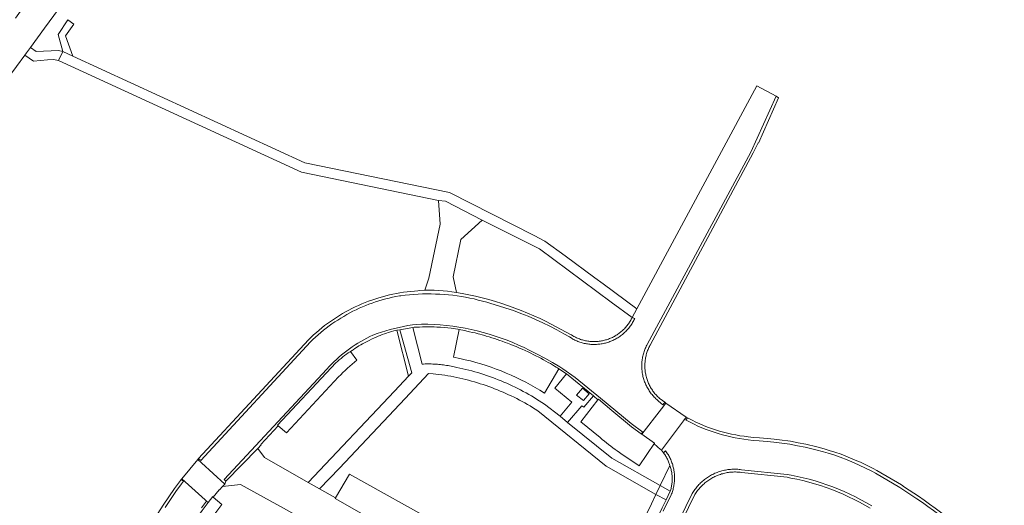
# Model space of a CAD drawing. Extents: x 152825 to 164088, y 457113 to 463005.
# Tile 344 of 364: x 162088 to 162265, y 460719 to 460806. Entities that reach past the tile are written whole.
import ezdxf

# ---------------------------------------------------------------- set-up
doc = ezdxf.new("R2010")
doc.units = 0
doc.header["$LTSCALE"] = 0.5
for name, color, linetype, lineweight in [('B-PV-VH-HALFVERHARDING_GRASBETONSTEEN-GV', 251, 'CONTINUOUS', 18), ('B-PV-VH-HALFVERHARDING_GRIND-GV', 251, 'CONTINUOUS', 18), ('B-PV-VH-ONVERHARD-GV', 251, 'CONTINUOUS', 18), ('B-PV-VH-OPENVERHARDING_BETONSTRAATSTEEN-GV', 251, 'CONTINUOUS', 18), ('B-PV-VH-OPENVERHARDING_STRAATBAKSTEEN-GV', 251, 'CONTINUOUS', 18)]:
    doc.layers.add(name, color=color, linetype=linetype, lineweight=lineweight)

msp = doc.modelspace()

# ---------------------------------------------------------------- linework, layer by layer
at = {"layer": 'B-PV-VH-HALFVERHARDING_GRASBETONSTEEN-GV', "flags": 128}
msp.add_lwpolyline([(162155.589, 460750.607), (162157.722, 460742.385), (162158.274, 460742.946), (162156.116, 460750.709)], close=True, dxfattribs=at)
at = {"layer": 'B-PV-VH-HALFVERHARDING_GRIND-GV', "flags": 128}
msp.add_lwpolyline([(162097.339, 460799.898), (162096.026, 460803.551), (162097.512, 460805.644), (162096.437, 460806.426), (162094.71, 460803.806), (162095.532, 460800.729)], close=True, dxfattribs=at)
at = {"layer": 'B-PV-VH-ONVERHARD-GV', "flags": 128}
for points in [[(162095.532, 460800.729), (162094.764, 460800.927), (162090.776, 460800.727), (162089.72, 460801.45), (162089.022, 460800.495), (162088.702, 460800.064), (162090.284, 460799.026), (162092.812, 460799.235), (162093.888, 460799.293), (162094.791, 460799.125)], [(162187.907, 460738.969), (162189.138, 460737.981), (162190.183, 460739.182), (162188.943, 460740.221)]]:
    msp.add_lwpolyline(points, close=True, dxfattribs=at)
at = {"layer": 'B-PV-VH-OPENVERHARDING_BETONSTRAATSTEEN-GV', "flags": 128}
for points in [[(162081.173, 460789.924), (162088.702, 460800.064), (162089.022, 460800.495), (162089.72, 460801.45), (162092.252, 460804.915), (162097.5, 460812.096), (162099.625, 460815.126), (162102.367, 460819.034), (162102.457, 460819.16), (162098.12, 460822.273), (162097.202, 460820.952), (162087.062, 460806.73)], [(162249.364, 460720.761), (162246.873, 460722.41), (162246.311, 460722.791), (162241.897, 460725.395), (162241.2, 460725.746), (162238.935, 460726.863), (162238.007, 460727.277), (162236.733, 460727.797), (162235.466, 460728.318), (162234.303, 460728.696), (162233.293, 460729.016), (162232.439, 460729.26), (162231.068, 460729.625), (162229.123, 460730.101), (162227.718, 460730.384), (162226.335, 460730.647), (162224.371, 460730.923), (162223.422, 460731.03), (162222.199, 460731.14), (162220.758, 460731.267), (162219.692, 460731.343), (162218.765, 460731.447), (162218.015, 460731.54), (162217.267, 460731.652), (162216.523, 460731.782), (162215.782, 460731.932), (162215.044, 460732.1), (162214.312, 460732.286), (162213.584, 460732.491), (162212.861, 460732.714), (162212.145, 460732.955), (162211.434, 460733.214), (162210.731, 460733.491), (162210.034, 460733.785), (162209.346, 460734.097), (162208.665, 460734.426), (162208.201, 460734.662), (162207.834, 460734.871), (162207.572, 460734.439), (162207.993, 460734.238), (162208.323, 460734.068), (162209.023, 460733.723), (162209.731, 460733.395), (162210.447, 460733.086), (162211.171, 460732.795), (162211.901, 460732.522), (162212.639, 460732.267), (162213.382, 460732.031), (162214.132, 460731.814), (162214.886, 460731.616), (162215.645, 460731.436), (162216.409, 460731.276), (162217.176, 460731.135), (162217.947, 460731.014), (162218.72, 460730.911), (162219.643, 460730.808), (162220.715, 460730.732), (162222.151, 460730.605), (162223.368, 460730.495), (162224.304, 460730.391), (162226.247, 460730.117), (162227.615, 460729.856), (162229.007, 460729.577), (162230.935, 460729.104), (162232.296, 460728.743), (162233.138, 460728.501), (162234.139, 460728.184), (162235.28, 460727.813), (162236.53, 460727.3), (162237.796, 460726.783), (162238.707, 460726.377), (162240.961, 460725.266), (162241.639, 460724.924), (162246.023, 460722.337), (162246.574, 460721.964), (162249.064, 460720.316)], [(162203.48, 460718.085), (162204.923, 460721.024), (162204.997, 460721.215), (162205.067, 460721.405), (162205.131, 460721.598), (162205.191, 460721.791), (162205.246, 460721.987), (162205.296, 460722.183), (162205.342, 460722.381), (162205.382, 460722.58), (162205.417, 460722.78), (162205.447, 460722.981), (162205.472, 460723.182), (162205.492, 460723.384), (162205.507, 460723.586), (162205.517, 460723.789), (162205.521, 460723.992), (162205.521, 460724.195), (162205.516, 460724.398), (162205.505, 460724.6), (162205.489, 460724.802), (162205.469, 460725.004), (162205.443, 460725.206), (162205.412, 460725.406), (162205.376, 460725.606), (162205.335, 460725.805), (162205.289, 460726.002), (162205.238, 460726.199), (162205.183, 460726.394), (162205.122, 460726.587), (162205.057, 460726.78), (162204.986, 460726.97), (162204.911, 460727.158), (162204.831, 460727.345), (162204.747, 460727.53), (162204.658, 460727.712), (162204.564, 460727.892), (162204.466, 460728.07), (162204.364, 460728.245), (162204.257, 460728.417), (162204.146, 460728.587), (162204.03, 460728.754), (162203.911, 460728.918), (162203.547, 460728.563), (162203.664, 460728.393), (162203.767, 460728.244), (162203.866, 460728.091), (162203.961, 460727.937), (162204.052, 460727.779), (162204.139, 460727.62), (162204.222, 460727.459), (162204.301, 460727.295), (162204.376, 460727.13), (162204.447, 460726.963), (162204.513, 460726.794), (162204.575, 460726.623), (162204.633, 460726.451), (162204.687, 460726.277), (162204.744, 460726.105), (162204.798, 460725.932), (162204.847, 460725.757), (162204.891, 460725.581), (162204.932, 460725.404), (162204.967, 460725.226), (162204.999, 460725.047), (162205.025, 460724.867), (162205.048, 460724.687), (162205.065, 460724.506), (162205.078, 460724.325), (162205.087, 460724.144), (162205.091, 460723.962), (162205.09, 460723.781), (162205.085, 460723.599), (162205.076, 460723.418), (162205.061, 460723.237), (162205.043, 460723.056), (162205.019, 460722.876), (162204.991, 460722.697), (162204.959, 460722.518), (162204.922, 460722.341), (162204.881, 460722.164), (162204.835, 460721.988), (162204.785, 460721.813), (162204.732, 460721.649), (162203.996, 460720.143), (162203.319, 460718.672)], [(162240.953, 460719.042), (162239.992, 460719.602), (162239.017, 460720.138), (162238.029, 460720.648), (162237.028, 460721.134), (162236.016, 460721.595), (162234.992, 460722.03), (162233.958, 460722.439), (162232.914, 460722.822), (162231.86, 460723.179), (162230.798, 460723.509), (162229.728, 460723.812), (162228.65, 460724.088), (162227.566, 460724.337), (162226.476, 460724.559), (162225.78, 460724.682), (162217.551, 460725.54), (162217.335, 460725.568), (162217.115, 460725.59), (162216.893, 460725.607), (162216.672, 460725.619), (162216.45, 460725.625), (162216.228, 460725.625), (162216.006, 460725.62), (162215.784, 460725.609), (162215.563, 460725.593), (162215.342, 460725.571), (162215.121, 460725.544), (162214.902, 460725.511), (162214.683, 460725.472), (162214.466, 460725.428), (162214.249, 460725.379), (162214.034, 460725.324), (162213.821, 460725.264), (162213.608, 460725.198), (162213.398, 460725.127), (162213.19, 460725.051), (162212.983, 460724.97), (162212.779, 460724.883), (162212.576, 460724.792), (162212.377, 460724.695), (162212.179, 460724.593), (162211.985, 460724.487), (162211.793, 460724.375), (162211.604, 460724.259), (162211.417, 460724.138), (162211.234, 460724.012), (162211.055, 460723.882), (162210.878, 460723.747), (162210.705, 460723.608), (162210.536, 460723.465), (162210.37, 460723.317), (162210.208, 460723.166), (162210.049, 460723.01), (162209.895, 460722.85), (162209.745, 460722.687), (162209.599, 460722.52), (162209.457, 460722.349), (162209.32, 460722.175), (162209.187, 460721.997), (162209.058, 460721.816), (162208.934, 460721.632), (162208.815, 460721.445), (162208.7, 460721.254), (162199.736, 460702.895)], [(162200.239, 460702.733), (162209.172, 460721.061), (162209.285, 460721.242), (162209.403, 460721.419), (162209.526, 460721.594), (162209.653, 460721.766), (162209.784, 460721.934), (162209.919, 460722.099), (162210.059, 460722.261), (162210.202, 460722.419), (162210.349, 460722.573), (162210.501, 460722.724), (162210.656, 460722.871), (162210.814, 460723.014), (162210.976, 460723.153), (162211.142, 460723.287), (162211.311, 460723.418), (162211.483, 460723.544), (162211.658, 460723.666), (162211.836, 460723.783), (162212.018, 460723.896), (162212.202, 460724.005), (162212.388, 460724.108), (162212.577, 460724.207), (162212.769, 460724.301), (162212.963, 460724.391), (162213.159, 460724.475), (162213.357, 460724.554), (162213.557, 460724.629), (162213.759, 460724.698), (162213.962, 460724.763), (162214.167, 460724.822), (162214.374, 460724.876), (162214.582, 460724.924), (162214.791, 460724.968), (162215.001, 460725.006), (162215.212, 460725.039), (162215.423, 460725.067), (162215.636, 460725.089), (162215.848, 460725.106), (162216.061, 460725.118), (162216.275, 460725.124), (162216.488, 460725.125), (162216.702, 460725.121), (162216.915, 460725.111), (162217.128, 460725.096), (162217.34, 460725.075), (162217.581, 460725.046), (162225.735, 460724.17), (162226.432, 460724.043), (162227.504, 460723.824), (162228.569, 460723.578), (162229.629, 460723.305), (162230.681, 460723.006), (162231.725, 460722.681), (162232.761, 460722.329), (162233.787, 460721.952), (162234.804, 460721.549), (162235.81, 460721.12), (162236.806, 460720.666), (162237.789, 460720.188), (162238.76, 460719.685), (162239.718, 460719.157), (162240.663, 460718.606)], [(162113.939, 460718.752), (162114.894, 460720.187), (162115.886, 460721.598), (162116.912, 460722.984), (162117.268, 460723.447), (162116.829, 460723.787), (162116.686, 460723.599), (162115.619, 460722.154), (162114.588, 460720.683), (162113.595, 460719.186), (162112.639, 460717.665)], [(162120.626, 460718.191), (162121.673, 460719.613), (162121.377, 460719.882), (162120.476, 460718.691)]]:
    msp.add_lwpolyline(points, dxfattribs=at)
for points in [[(162223.755, 460792.685), (162219.222, 460782.659), (162200.569, 460748.027), (162200.508, 460747.908), (162200.417, 460747.724), (162200.331, 460747.538), (162200.25, 460747.35), (162200.173, 460747.159), (162200.101, 460746.967), (162200.035, 460746.774), (162199.973, 460746.578), (162199.916, 460746.381), (162199.864, 460746.183), (162199.817, 460745.984), (162199.774, 460745.783), (162199.738, 460745.581), (162199.706, 460745.379), (162199.679, 460745.176), (162199.657, 460744.972), (162199.641, 460744.768), (162199.629, 460744.563), (162199.623, 460744.358), (162199.622, 460744.153), (162199.626, 460743.948), (162199.635, 460743.743), (162199.649, 460743.539), (162199.669, 460743.335), (162199.693, 460743.131), (162199.723, 460742.929), (162199.758, 460742.727), (162199.798, 460742.526), (162199.842, 460742.326), (162199.892, 460742.127), (162199.947, 460741.929), (162200.007, 460741.733), (162200.072, 460741.539), (162200.141, 460741.346), (162200.216, 460741.155), (162200.295, 460740.966), (162200.379, 460740.779), (162200.467, 460740.594), (162200.561, 460740.411), (162200.658, 460740.231), (162200.761, 460740.054), (162200.867, 460739.879), (162200.978, 460739.706), (162201.094, 460739.537), (162201.213, 460739.37), (162201.337, 460739.207), (162201.465, 460739.047), (162201.596, 460738.89), (162201.732, 460738.736), (162201.872, 460738.586), (162202.015, 460738.439), (162202.162, 460738.296), (162202.312, 460738.157), (162202.466, 460738.022), (162202.623, 460737.89), (162203.434, 460737.186), (162203.761, 460737.653), (162202.935, 460738.269), (162202.823, 460738.364), (162202.677, 460738.495), (162202.535, 460738.631), (162202.397, 460738.77), (162202.261, 460738.912), (162202.13, 460739.058), (162202.002, 460739.207), (162201.878, 460739.359), (162201.758, 460739.515), (162201.642, 460739.673), (162201.53, 460739.834), (162201.421, 460739.998), (162201.318, 460740.165), (162201.218, 460740.334), (162201.122, 460740.505), (162201.031, 460740.679), (162200.945, 460740.855), (162200.862, 460741.034), (162200.785, 460741.214), (162200.711, 460741.396), (162200.643, 460741.58), (162200.579, 460741.766), (162200.52, 460741.953), (162200.465, 460742.141), (162200.415, 460742.331), (162200.37, 460742.522), (162200.33, 460742.715), (162200.295, 460742.908), (162200.264, 460743.102), (162200.239, 460743.296), (162200.218, 460743.491), (162200.202, 460743.687), (162200.191, 460743.883), (162200.185, 460744.079), (162200.184, 460744.276), (162200.188, 460744.472), (162200.197, 460744.668), (162200.211, 460744.864), (162200.23, 460745.059), (162200.253, 460745.254), (162200.282, 460745.449), (162200.315, 460745.642), (162200.354, 460745.835), (162200.397, 460746.026), (162200.444, 460746.217), (162200.497, 460746.406), (162200.555, 460746.594), (162200.617, 460746.78), (162200.683, 460746.964), (162200.755, 460747.147), (162200.831, 460747.328), (162200.911, 460747.507), (162200.996, 460747.684), (162201.085, 460747.859), (162201.117, 460747.914), (162219.65, 460782.508), (162220.522, 460784.3), (162220.628, 460784.249), (162224.199, 460792.445)], [(162198.359, 460752.711), (162197.901, 460752.924), (162197.818, 460752.752), (162197.73, 460752.583), (162197.639, 460752.417), (162197.543, 460752.252), (162197.442, 460752.09), (162197.338, 460751.931), (162197.23, 460751.774), (162197.118, 460751.62), (162197.002, 460751.469), (162196.883, 460751.321), (162196.759, 460751.176), (162196.633, 460751.034), (162196.502, 460750.895), (162196.368, 460750.76), (162196.231, 460750.628), (162196.091, 460750.5), (162195.947, 460750.375), (162195.8, 460750.253), (162195.65, 460750.136), (162195.498, 460750.022), (162195.342, 460749.912), (162195.184, 460749.807), (162195.023, 460749.705), (162194.86, 460749.607), (162194.694, 460749.513), (162194.526, 460749.424), (162194.356, 460749.338), (162194.183, 460749.257), (162194.009, 460749.181), (162193.833, 460749.109), (162193.655, 460749.041), (162193.475, 460748.978), (162193.294, 460748.919), (162193.112, 460748.865), (162192.928, 460748.815), (162192.743, 460748.771), (162192.557, 460748.73), (162192.37, 460748.695), (162192.182, 460748.664), (162191.993, 460748.638), (162191.804, 460748.616), (162191.615, 460748.6), (162191.424, 460748.588), (162191.234, 460748.581), (162191.044, 460748.579), (162190.854, 460748.581), (162190.663, 460748.589), (162190.473, 460748.601), (162190.284, 460748.618), (162190.094, 460748.639), (162189.906, 460748.666), (162189.718, 460748.697), (162189.531, 460748.733), (162189.345, 460748.773), (162189.16, 460748.818), (162188.976, 460748.868), (162188.794, 460748.922), (162188.613, 460748.981), (162188.433, 460749.045), (162188.256, 460749.113), (162188.08, 460749.185), (162187.905, 460749.262), (162187.733, 460749.343), (162187.563, 460749.429), (162187.395, 460749.519), (162187.23, 460749.612), (162186.978, 460749.766), (162186.81, 460749.876), (162182.448, 460752.179), (162181.34, 460752.712), (162180.221, 460753.222), (162179.091, 460753.708), (162177.951, 460754.171), (162176.802, 460754.61), (162175.644, 460755.025), (162174.477, 460755.415), (162173.303, 460755.78), (162172.121, 460756.122), (162170.932, 460756.438), (162169.737, 460756.729), (162168.536, 460756.995), (162167.33, 460757.236), (162166.314, 460757.419), (162165.512, 460757.531), (162164.708, 460757.626), (162163.902, 460757.704), (162163.095, 460757.765), (162162.286, 460757.809), (162161.477, 460757.837), (162160.939, 460757.846), (162160.602, 460757.852), (162159.698, 460757.736), (162159.394, 460757.703), (162158.746, 460757.657), (162158.098, 460757.598), (162157.452, 460757.525), (162156.808, 460757.439), (162156.165, 460757.34), (162155.525, 460757.227), (162154.887, 460757.1), (162154.252, 460756.961), (162153.62, 460756.808), (162152.991, 460756.642), (162152.366, 460756.462), (162151.794, 460756.285), (162151.089, 460756.045), (162150.483, 460755.823), (162149.882, 460755.588), (162149.287, 460755.341), (162148.696, 460755.082), (162148.111, 460754.81), (162147.532, 460754.525), (162146.959, 460754.229), (162146.392, 460753.921), (162145.832, 460753.601), (162145.279, 460753.269), (162144.733, 460752.926), (162144.194, 460752.572), (162143.662, 460752.206), (162143.139, 460751.829), (162142.623, 460751.441), (162142.116, 460751.043), (162141.617, 460750.634), (162141.126, 460750.215), (162140.645, 460749.785), (162140.173, 460749.346), (162139.71, 460748.897), (162119.925, 460727.529), (162120.376, 460727.198), (162140.08, 460748.527), (162140.52, 460748.954), (162140.981, 460749.383), (162141.451, 460749.803), (162141.93, 460750.213), (162142.418, 460750.613), (162142.913, 460751.003), (162143.417, 460751.382), (162143.928, 460751.75), (162144.447, 460752.108), (162144.974, 460752.455), (162145.507, 460752.791), (162146.048, 460753.115), (162146.595, 460753.428), (162147.148, 460753.73), (162147.708, 460754.02), (162148.274, 460754.298), (162148.845, 460754.564), (162149.422, 460754.818), (162150.004, 460755.06), (162150.591, 460755.29), (162151.183, 460755.507), (162151.779, 460755.712), (162152.38, 460755.904), (162152.984, 460756.084), (162153.592, 460756.251), (162154.203, 460756.406), (162154.817, 460756.547), (162155.434, 460756.676), (162156.054, 460756.792), (162156.339, 460756.831), (162157.111, 460756.926), (162157.886, 460757.004), (162158.661, 460757.067), (162159.438, 460757.113), (162160.216, 460757.143), (162160.994, 460757.157), (162161.772, 460757.154), (162162.55, 460757.135), (162163.328, 460757.1), (162164.104, 460757.049), (162164.88, 460756.981), (162165.653, 460756.897), (162166.425, 460756.797), (162167.195, 460756.681), (162167.961, 460756.548), (162168.725, 460756.4), (162169.486, 460756.236), (162170.243, 460756.055), (162170.996, 460755.859), (162171.745, 460755.647), (162172.489, 460755.42), (162173.858, 460755.028), (162175.216, 460754.601), (162176.563, 460754.141), (162177.898, 460753.647), (162179.22, 460753.119), (162180.528, 460752.559), (162181.822, 460751.965), (162183.1, 460751.34), (162184.363, 460750.682), (162185.608, 460749.993), (162186.613, 460749.407), (162186.918, 460749.223), (162187.224, 460749.038), (162187.403, 460748.944), (162187.584, 460748.854), (162187.767, 460748.769), (162187.952, 460748.688), (162188.14, 460748.612), (162188.329, 460748.541), (162188.52, 460748.475), (162188.712, 460748.413), (162188.906, 460748.356), (162189.102, 460748.305), (162189.298, 460748.258), (162189.496, 460748.216), (162189.695, 460748.179), (162189.894, 460748.147), (162190.094, 460748.12), (162190.295, 460748.098), (162190.497, 460748.081), (162190.698, 460748.069), (162190.9, 460748.062), (162191.103, 460748.061), (162191.305, 460748.064), (162191.507, 460748.073), (162191.708, 460748.086), (162191.91, 460748.105), (162192.11, 460748.129), (162192.31, 460748.157), (162192.51, 460748.191), (162192.708, 460748.23), (162192.905, 460748.274), (162193.101, 460748.322), (162193.296, 460748.376), (162193.49, 460748.434), (162193.682, 460748.498), (162193.872, 460748.566), (162194.061, 460748.639), (162194.247, 460748.716), (162194.432, 460748.798), (162194.614, 460748.885), (162194.795, 460748.977), (162194.972, 460749.073), (162195.148, 460749.173), (162195.321, 460749.278), (162195.491, 460749.387), (162195.658, 460749.5), (162195.823, 460749.618), (162195.984, 460749.739), (162196.143, 460749.865), (162196.298, 460749.994), (162196.45, 460750.128), (162196.598, 460750.265), (162196.743, 460750.406), (162196.884, 460750.55), (162197.022, 460750.698), (162197.156, 460750.849), (162197.286, 460751.004), (162197.412, 460751.162), (162197.535, 460751.323), (162197.653, 460751.487), (162197.767, 460751.654), (162197.876, 460751.824), (162197.982, 460751.996), (162198.083, 460752.171), (162198.179, 460752.349), (162198.271, 460752.529)], [(162124.882, 460723.484), (162130.6, 460729.338), (162131.185, 460729.994), (162131.131, 460730.042), (162134.276, 460733.447), (162134.17, 460733.531), (162143.795, 460743.865), (162144.072, 460744.165), (162144.356, 460744.458), (162144.648, 460744.744), (162144.947, 460745.022), (162145.252, 460745.293), (162145.564, 460745.556), (162145.883, 460745.812), (162146.208, 460746.059), (162146.54, 460746.298), (162146.877, 460746.528), (162147.219, 460746.75), (162147.282, 460746.789), (162147.541, 460746.956), (162147.767, 460747.115), (162148.051, 460747.308), (162148.367, 460747.515), (162148.79, 460747.783), (162149.128, 460747.988), (162149.442, 460748.172), (162149.804, 460748.375), (162150.137, 460748.555), (162150.497, 460748.742), (162151.141, 460749.057), (162151.476, 460749.212), (162151.864, 460749.392), (162152.249, 460749.561), (162152.588, 460749.7), (162152.965, 460749.846), (162153.36, 460749.989), (162153.725, 460750.111), (162154.029, 460750.207), (162154.291, 460750.284), (162154.654, 460750.385), (162155.036, 460750.482), (162155.368, 460750.559), (162155.589, 460750.607), (162156.116, 460750.709), (162158.444, 460751.121), (162158.731, 460751.143), (162159.149, 460751.172), (162159.666, 460751.199), (162160.197, 460751.219), (162160.794, 460751.231), (162161.206, 460751.233), (162161.71, 460751.229), (162162.327, 460751.212), (162162.769, 460751.194), (162163.466, 460751.152), (162164.08, 460751.103), (162164.741, 460751.037), (162165.333, 460750.966), (162165.71, 460750.915), (162166.166, 460750.848), (162166.54, 460750.788), (162166.817, 460750.741), (162167.091, 460750.688), (162167.43, 460750.62), (162167.805, 460750.543), (162168.196, 460750.46), (162168.656, 460750.357), (162169.195, 460750.231), (162169.647, 460750.121), (162170.193, 460749.982), (162170.493, 460749.903), (162170.914, 460749.789), (162171.386, 460749.657), (162171.682, 460749.571), (162172.198, 460749.417), (162172.677, 460749.269), (162173.181, 460749.107), (162173.628, 460748.96), (162174.095, 460748.8), (162174.503, 460748.657), (162175.099, 460748.44), (162175.515, 460748.284), (162176.08, 460748.065), (162176.53, 460747.886), (162177.045, 460747.674), (162177.639, 460747.422), (162178.121, 460747.211), (162178.636, 460746.979), (162179.188, 460746.722), (162179.672, 460746.491), (162180.105, 460746.278), (162180.592, 460746.033), (162181.1, 460745.771), (162181.484, 460745.568), (162181.962, 460745.309), (162182.395, 460745.069), (162182.812, 460744.833), (162183.2, 460744.608), (162183.95, 460744.161), (162184.244, 460743.981), (162184.477, 460743.837), (162184.712, 460743.689), (162186.1, 460742.757), (162190.941, 460738.824), (162191.748, 460738.126), (162191.836, 460738.223), (162194.267, 460736.178), (162197.774, 460733.273), (162199.544, 460732.015), (162199.81, 460732.314), (162197.72, 460733.826), (162192.229, 460738.423), (162187.664, 460742.143), (162185.432, 460743.694), (162184.92, 460744.013), (162183.571, 460744.824), (162182.202, 460745.601), (162180.813, 460746.343), (162179.407, 460747.05), (162178.507, 460747.487), (162177.485, 460747.954), (162176.451, 460748.395), (162175.407, 460748.809), (162174.352, 460749.198), (162173.288, 460749.559), (162172.215, 460749.894), (162171.135, 460750.202), (162170.047, 460750.483), (162168.952, 460750.736), (162167.851, 460750.962), (162166.745, 460751.159), (162165.634, 460751.329), (162164.519, 460751.471), (162163.401, 460751.585), (162162.281, 460751.671), (162161.158, 460751.729), (162160.04, 460751.714), (162159.22, 460751.675), (162158.408, 460751.571), (162157.598, 460751.446), (162156.792, 460751.302), (162155.99, 460751.137), (162155.192, 460750.952), (162154.399, 460750.747), (162153.611, 460750.522), (162152.83, 460750.278), (162152.054, 460750.014), (162151.286, 460749.73), (162150.734, 460749.473), (162150.189, 460749.203), (162149.651, 460748.919), (162149.12, 460748.621), (162148.597, 460748.31), (162148.082, 460747.987), (162147.575, 460747.65), (162147.077, 460747.301), (162146.587, 460746.939), (162146.107, 460746.565), (162145.637, 460746.179), (162145.176, 460745.781), (162144.725, 460745.372), (162144.285, 460744.952), (162143.856, 460744.521), (162143.437, 460744.079), (162143.024, 460743.633), (162131.051, 460730.731), (162124.559, 460723.781)]]:
    msp.add_lwpolyline(points, close=True, dxfattribs=at)
at = {"layer": 'B-PV-VH-OPENVERHARDING_BETONSTRAATSTEEN-GV'}
for points in [[(162264.792, 460708.704, 0.0268085), (162249.364, 460720.761)], [(162249.064, 460720.316, -0.0275189), (162264.428, 460708.315)]]:
    msp.add_lwpolyline(points, format="xyb", dxfattribs=at)
at = {"layer": 'B-PV-VH-OPENVERHARDING_STRAATBAKSTEEN-GV', "flags": 128}
for points in [[(162163.108, 460773.966), (162164.348, 460773.836), (162170.94, 460770.427), (162181.227, 460765.229), (162194.102, 460755.692), (162197.901, 460752.924), (162198.711, 460754.472), (162192.699, 460758.956), (162191.161, 460760.052), (162185.881, 460763.991), (162182.228, 460766.656), (162180.303, 460767.632), (162165.055, 460775.364), (162139.035, 460780.742), (162097.339, 460799.898), (162095.532, 460800.729), (162094.791, 460799.125), (162138.464, 460779.018)], [(162124.679, 460722.953), (162124.882, 460723.484), (162124.559, 460723.781), (162131.051, 460730.731), (162143.024, 460743.633), (162143.437, 460744.079), (162143.856, 460744.521), (162144.285, 460744.952), (162144.725, 460745.372), (162145.176, 460745.781), (162145.637, 460746.179), (162146.107, 460746.565), (162146.587, 460746.939), (162147.077, 460747.301), (162147.575, 460747.65), (162148.082, 460747.987), (162148.597, 460748.31), (162149.12, 460748.621), (162149.651, 460748.919), (162150.189, 460749.203), (162150.734, 460749.473), (162151.286, 460749.73), (162152.054, 460750.014), (162152.83, 460750.278), (162153.611, 460750.522), (162154.399, 460750.747), (162155.192, 460750.952), (162155.99, 460751.137), (162156.792, 460751.302), (162157.598, 460751.446), (162158.408, 460751.571), (162159.22, 460751.675), (162160.04, 460751.714), (162161.158, 460751.729), (162162.281, 460751.671), (162163.401, 460751.585), (162164.519, 460751.471), (162165.634, 460751.329), (162166.745, 460751.159), (162167.851, 460750.962), (162168.952, 460750.736), (162170.047, 460750.483), (162171.135, 460750.202), (162172.215, 460749.894), (162173.288, 460749.559), (162174.352, 460749.198), (162175.407, 460748.809), (162176.451, 460748.395), (162177.485, 460747.954), (162178.507, 460747.487), (162179.407, 460747.05), (162180.813, 460746.343), (162182.202, 460745.601), (162183.571, 460744.824), (162184.92, 460744.013), (162185.432, 460743.694), (162187.664, 460742.143), (162192.229, 460738.423), (162197.72, 460733.826), (162199.81, 460732.314), (162199.544, 460732.015), (162199.663, 460731.928), (162203.145, 460736.488), (162203.975, 460737.503), (162203.761, 460737.653), (162203.434, 460737.186), (162202.623, 460737.89), (162202.466, 460738.022), (162202.312, 460738.157), (162202.162, 460738.296), (162202.015, 460738.439), (162201.872, 460738.586), (162201.732, 460738.736), (162201.596, 460738.89), (162201.465, 460739.047), (162201.337, 460739.207), (162201.213, 460739.37), (162201.094, 460739.537), (162200.978, 460739.706), (162200.867, 460739.879), (162200.761, 460740.054), (162200.658, 460740.231), (162200.561, 460740.411), (162200.467, 460740.594), (162200.379, 460740.779), (162200.295, 460740.966), (162200.216, 460741.155), (162200.141, 460741.346), (162200.072, 460741.539), (162200.007, 460741.733), (162199.947, 460741.929), (162199.892, 460742.127), (162199.842, 460742.326), (162199.798, 460742.526), (162199.758, 460742.727), (162199.723, 460742.929), (162199.693, 460743.131), (162199.669, 460743.335), (162199.649, 460743.539), (162199.635, 460743.743), (162199.626, 460743.948), (162199.622, 460744.153), (162199.623, 460744.358), (162199.629, 460744.563), (162199.641, 460744.768), (162199.657, 460744.972), (162199.679, 460745.176), (162199.706, 460745.379), (162199.738, 460745.581), (162199.774, 460745.783), (162199.817, 460745.984), (162199.864, 460746.183), (162199.916, 460746.381), (162199.973, 460746.578), (162200.035, 460746.774), (162200.101, 460746.967), (162200.173, 460747.159), (162200.25, 460747.35), (162200.331, 460747.538), (162200.417, 460747.724), (162200.508, 460747.908), (162200.569, 460748.027), (162219.222, 460782.659), (162223.755, 460792.685), (162220.307, 460794.551), (162198.711, 460754.472), (162197.901, 460752.924), (162198.359, 460752.711), (162198.271, 460752.529), (162198.179, 460752.349), (162198.083, 460752.171), (162197.982, 460751.996), (162197.876, 460751.824), (162197.767, 460751.654), (162197.653, 460751.487), (162197.535, 460751.323), (162197.412, 460751.162), (162197.286, 460751.004), (162197.156, 460750.849), (162197.022, 460750.698), (162196.884, 460750.55), (162196.743, 460750.406), (162196.598, 460750.265), (162196.45, 460750.128), (162196.298, 460749.994), (162196.143, 460749.865), (162195.984, 460749.739), (162195.823, 460749.618), (162195.658, 460749.5), (162195.491, 460749.387), (162195.321, 460749.278), (162195.148, 460749.173), (162194.972, 460749.073), (162194.795, 460748.977), (162194.614, 460748.885), (162194.432, 460748.798), (162194.247, 460748.716), (162194.061, 460748.639), (162193.872, 460748.566), (162193.682, 460748.498), (162193.49, 460748.434), (162193.296, 460748.376), (162193.101, 460748.322), (162192.905, 460748.274), (162192.708, 460748.23), (162192.51, 460748.191), (162192.31, 460748.157), (162192.11, 460748.129), (162191.91, 460748.105), (162191.708, 460748.086), (162191.507, 460748.073), (162191.305, 460748.064), (162191.103, 460748.061), (162190.9, 460748.062), (162190.698, 460748.069), (162190.497, 460748.081), (162190.295, 460748.098), (162190.094, 460748.12), (162189.894, 460748.147), (162189.695, 460748.179), (162189.496, 460748.216), (162189.298, 460748.258), (162189.102, 460748.305), (162188.906, 460748.356), (162188.712, 460748.413), (162188.52, 460748.475), (162188.329, 460748.541), (162188.14, 460748.612), (162187.952, 460748.688), (162187.767, 460748.769), (162187.584, 460748.854), (162187.403, 460748.944), (162187.224, 460749.038), (162186.918, 460749.223), (162186.613, 460749.407), (162185.608, 460749.993), (162184.363, 460750.682), (162183.1, 460751.34), (162181.822, 460751.965), (162180.528, 460752.559), (162179.22, 460753.119), (162177.898, 460753.647), (162176.563, 460754.141), (162175.216, 460754.601), (162173.858, 460755.028), (162172.489, 460755.42), (162171.745, 460755.647), (162170.996, 460755.859), (162170.243, 460756.055), (162169.486, 460756.236), (162168.725, 460756.4), (162167.961, 460756.548), (162167.195, 460756.681), (162166.425, 460756.797), (162165.653, 460756.897), (162164.88, 460756.981), (162164.104, 460757.049), (162163.328, 460757.1), (162162.55, 460757.135), (162161.772, 460757.154), (162160.994, 460757.157), (162160.216, 460757.143), (162159.438, 460757.113), (162158.661, 460757.067), (162157.886, 460757.004), (162157.111, 460756.926), (162156.339, 460756.831), (162156.054, 460756.792), (162155.434, 460756.676), (162154.817, 460756.547), (162154.203, 460756.406), (162153.592, 460756.251), (162152.984, 460756.084), (162152.38, 460755.904), (162151.779, 460755.712), (162151.183, 460755.507), (162150.591, 460755.29), (162150.004, 460755.06), (162149.422, 460754.818), (162148.845, 460754.564), (162148.274, 460754.298), (162147.708, 460754.02), (162147.148, 460753.73), (162146.595, 460753.428), (162146.048, 460753.115), (162145.507, 460752.791), (162144.974, 460752.455), (162144.447, 460752.108), (162143.928, 460751.75), (162143.417, 460751.382), (162142.913, 460751.003), (162142.418, 460750.613), (162141.93, 460750.213), (162141.451, 460749.803), (162140.981, 460749.383), (162140.52, 460748.954), (162140.08, 460748.527), (162120.376, 460727.198), (162119.925, 460727.529), (162119.799, 460727.357), (162120.502, 460726.746)], [(162160.602, 460757.852), (162160.939, 460757.846), (162161.477, 460757.837), (162162.286, 460757.809), (162163.095, 460757.765), (162163.902, 460757.704), (162164.708, 460757.626), (162165.512, 460757.531), (162166.314, 460757.419), (162165.73, 460760.202), (162167.124, 460766.912), (162170.94, 460770.427), (162164.348, 460773.836), (162163.108, 460773.966), (162163.399, 460769.712), (162161.366, 460760.009)], [(162141.706, 460722.095), (162145.263, 460725.828), (162157.092, 460738.313), (162161.275, 460742.816), (162162.118, 460742.8), (162162.608, 460742.744), (162163.149, 460742.675), (162163.69, 460742.599), (162164.229, 460742.517), (162164.768, 460742.428), (162165.305, 460742.332), (162165.842, 460742.23), (162166.376, 460742.121), (162166.91, 460742.005), (162167.442, 460741.882), (162167.972, 460741.753), (162168.501, 460741.617), (162169.028, 460741.474), (162169.553, 460741.325), (162170.076, 460741.169), (162170.597, 460741.007), (162171.116, 460740.838), (162171.633, 460740.662), (162172.148, 460740.48), (162172.66, 460740.292), (162173.17, 460740.097), (162173.677, 460739.896), (162174.182, 460739.688), (162174.685, 460739.475), (162175.184, 460739.254), (162175.681, 460739.028), (162176.175, 460738.795), (162176.665, 460738.557), (162177.153, 460738.312), (162177.638, 460738.06), (162178.119, 460737.803), (162178.598, 460737.54), (162179.073, 460737.271), (162179.544, 460736.996), (162180.012, 460736.715), (162180.476, 460736.428), (162180.937, 460736.135), (162193.205, 460726.146), (162202.156, 460721.083), (162202.941, 460722.698), (162194.241, 460727.632), (162186.301, 460733.999), (162184.942, 460735.136), (162182.126, 460737.342), (162181.664, 460737.648), (162181.199, 460737.949), (162180.73, 460738.243), (162180.258, 460738.531), (162179.782, 460738.814), (162179.302, 460739.09), (162178.819, 460739.361), (162178.332, 460739.625), (162177.842, 460739.883), (162177.349, 460740.135), (162176.853, 460740.381), (162176.354, 460740.62), (162175.852, 460740.853), (162175.347, 460741.08), (162174.839, 460741.301), (162174.329, 460741.515), (162173.815, 460741.723), (162173.3, 460741.924), (162172.781, 460742.119), (162172.261, 460742.307), (162171.738, 460742.489), (162171.212, 460742.664), (162170.685, 460742.832), (162170.156, 460742.994), (162169.624, 460743.149), (162169.091, 460743.298), (162168.556, 460743.439), (162168.019, 460743.574), (162167.48, 460743.703), (162166.94, 460743.824), (162166.398, 460743.939), (162166.145, 460743.99), (162165.876, 460744.05), (162165.608, 460744.107), (162165.338, 460744.161), (162165.068, 460744.211), (162164.797, 460744.258), (162164.526, 460744.302), (162164.254, 460744.342), (162163.981, 460744.378), (162163.709, 460744.411), (162163.435, 460744.441), (162163.162, 460744.467), (162162.888, 460744.49), (162162.614, 460744.51), (162162.34, 460744.526), (162162.065, 460744.538), (162161.79, 460744.547), (162161.516, 460744.553), (162161.241, 460744.555), (162160.966, 460744.554), (162160.691, 460744.549), (162160.417, 460744.541), (162160.149, 460744.529), (162158.444, 460751.121), (162156.116, 460750.709), (162158.274, 460742.946), (162157.722, 460742.385), (162155.185, 460739.673), (162139.64, 460723.238)], [(162166.817, 460750.741), (162165.791, 460745.761), (162166.948, 460745.53), (162167.894, 460745.318), (162168.835, 460745.087), (162169.771, 460744.835), (162170.702, 460744.565), (162171.626, 460744.274), (162172.545, 460743.965), (162173.456, 460743.636), (162174.361, 460743.288), (162175.258, 460742.922), (162176.147, 460742.536), (162177.028, 460742.132), (162177.901, 460741.71), (162178.764, 460741.27), (162179.618, 460740.811), (162180.462, 460740.335), (162181.296, 460739.841), (162182.119, 460739.33), (162184.712, 460743.689), (162184.477, 460743.837), (162184.244, 460743.981), (162183.95, 460744.161), (162183.2, 460744.608), (162182.812, 460744.833), (162182.395, 460745.069), (162181.962, 460745.309), (162181.484, 460745.568), (162181.1, 460745.771), (162180.592, 460746.033), (162180.105, 460746.278), (162179.672, 460746.491), (162179.188, 460746.722), (162178.636, 460746.979), (162178.121, 460747.211), (162177.639, 460747.422), (162177.045, 460747.674), (162176.53, 460747.886), (162176.08, 460748.065), (162175.515, 460748.284), (162175.099, 460748.44), (162174.503, 460748.657), (162174.095, 460748.8), (162173.628, 460748.96), (162173.181, 460749.107), (162172.677, 460749.269), (162172.198, 460749.417), (162171.682, 460749.571), (162171.386, 460749.657), (162170.914, 460749.789), (162170.493, 460749.903), (162170.193, 460749.982), (162169.647, 460750.121), (162169.195, 460750.231), (162168.656, 460750.357), (162168.196, 460750.46), (162167.805, 460750.543), (162167.43, 460750.62), (162167.091, 460750.688)], [(162190.941, 460738.824), (162186.1, 460742.757), (162184.008, 460740.212), (162187.081, 460737.671), (162184.942, 460735.136), (162186.301, 460733.999), (162188.852, 460736.999), (162189.214, 460736.773)], [(162187.907, 460738.969), (162188.943, 460740.221), (162190.183, 460739.182), (162189.138, 460737.981)], [(162166.137, 460708.291), (162163.312, 460709.916), (162162.23, 460710.536), (162162.167, 460710.295), (162144.519, 460720.336), (162144.6, 460720.46), (162141.706, 460722.095), (162139.64, 460723.238), (162131.782, 460727.707), (162130.6, 460729.338), (162124.882, 460723.484), (162124.679, 460722.953), (162124.281, 460722.532), (162127.506, 460722.886), (162135.214, 460718.647), (162137.142, 460717.52), (162139.44, 460716.263), (162159.137, 460705.157), (162160.228, 460704.528), (162163.096, 460702.876)], [(162116.974, 460723.917), (162121.124, 460720.121), (162121.377, 460719.882), (162121.673, 460719.613), (162122.5, 460720.687), (162122.596, 460720.6), (162123.684, 460721.936), (162123.742, 460721.917), (162124.281, 460722.532), (162124.679, 460722.953), (162120.502, 460726.746), (162119.799, 460727.357)], [(162204.687, 460726.277), (162202.941, 460722.698), (162204.732, 460721.649), (162204.785, 460721.813), (162204.835, 460721.988), (162204.881, 460722.164), (162204.922, 460722.341), (162204.959, 460722.518), (162204.991, 460722.697), (162205.019, 460722.876), (162205.043, 460723.056), (162205.061, 460723.237), (162205.076, 460723.418), (162205.085, 460723.599), (162205.09, 460723.781), (162205.091, 460723.962), (162205.087, 460724.144), (162205.078, 460724.325), (162205.065, 460724.506), (162205.048, 460724.687), (162205.025, 460724.867), (162204.999, 460725.047), (162204.967, 460725.226), (162204.932, 460725.404), (162204.891, 460725.581), (162204.847, 460725.757), (162204.798, 460725.932), (162204.744, 460726.105)], [(162162.23, 460710.536), (162164.677, 460714.908), (162163.204, 460715.759), (162147.069, 460724.703), (162144.6, 460720.46), (162144.519, 460720.336), (162162.167, 460710.295)], [(162202.156, 460721.083), (162203.996, 460720.143), (162204.732, 460721.649), (162202.941, 460722.698)], [(162202.156, 460721.083), (162201.353, 460719.407), (162194.492, 460705.351), (162189.93, 460697.044), (162191.794, 460696.113), (162196.413, 460704.502), (162203.319, 460718.672), (162203.996, 460720.143)]]:
    msp.add_lwpolyline(points, close=True, dxfattribs=at)
for points in [[(162148.433, 460745.218), (162147.282, 460746.789), (162147.219, 460746.75), (162146.877, 460746.528), (162146.54, 460746.298), (162146.208, 460746.059), (162145.883, 460745.812), (162145.564, 460745.556), (162145.252, 460745.293), (162144.947, 460745.022), (162144.648, 460744.744), (162144.356, 460744.458), (162144.072, 460744.165), (162143.795, 460743.865), (162134.17, 460733.531), (162134.276, 460733.447)], [(162134.276, 460733.447), (162135.791, 460732.167), (162145.115, 460742.219)], [(162191.748, 460738.126), (162188.646, 460734.171), (162192.155, 460731.313)], [(162195.221, 460728.906), (162196.264, 460728.147), (162197.106, 460727.597), (162199.136, 460726.243), (162201.893, 460730.283), (162199.663, 460731.928), (162199.544, 460732.015), (162197.774, 460733.273), (162194.267, 460736.178), (162191.836, 460738.223), (162191.748, 460738.126)], [(162203.151, 460729.038), (162207.145, 460734.325), (162207.622, 460734.991), (162203.975, 460737.503), (162203.145, 460736.488), (162199.663, 460731.928)], [(162249.064, 460720.316), (162246.574, 460721.964), (162246.023, 460722.337), (162241.639, 460724.924), (162240.961, 460725.266), (162238.707, 460726.377), (162237.796, 460726.783), (162236.53, 460727.3), (162235.28, 460727.813), (162234.139, 460728.184), (162233.138, 460728.501), (162232.296, 460728.743), (162230.935, 460729.104), (162229.007, 460729.577), (162227.615, 460729.856), (162226.247, 460730.117), (162224.304, 460730.391), (162223.368, 460730.495), (162222.151, 460730.605), (162220.715, 460730.732), (162219.643, 460730.808), (162218.72, 460730.911), (162217.947, 460731.014), (162217.176, 460731.135), (162216.409, 460731.276), (162215.645, 460731.436), (162214.886, 460731.616), (162214.132, 460731.814), (162213.382, 460732.031), (162212.639, 460732.267), (162211.901, 460732.522), (162211.171, 460732.795), (162210.447, 460733.086), (162209.731, 460733.395), (162209.023, 460733.723), (162208.323, 460734.068), (162207.993, 460734.238), (162207.572, 460734.439), (162207.834, 460734.871), (162207.622, 460734.991), (162207.145, 460734.325), (162203.151, 460729.038), (162203.547, 460728.563), (162203.911, 460728.918), (162204.03, 460728.754), (162204.146, 460728.587), (162204.257, 460728.417), (162204.364, 460728.245), (162204.466, 460728.07), (162204.564, 460727.892), (162204.658, 460727.712), (162204.747, 460727.53), (162204.831, 460727.345), (162204.911, 460727.158), (162204.986, 460726.97), (162205.057, 460726.78), (162205.122, 460726.587), (162205.183, 460726.394), (162205.238, 460726.199), (162205.289, 460726.002), (162205.335, 460725.805), (162205.376, 460725.606), (162205.412, 460725.406), (162205.443, 460725.206), (162205.469, 460725.004), (162205.489, 460724.802), (162205.505, 460724.6), (162205.516, 460724.398), (162205.521, 460724.195), (162205.521, 460723.992), (162205.517, 460723.789), (162205.507, 460723.586), (162205.492, 460723.384), (162205.472, 460723.182), (162205.447, 460722.981), (162205.417, 460722.78), (162205.382, 460722.58), (162205.342, 460722.381), (162205.296, 460722.183), (162205.246, 460721.987), (162205.191, 460721.791), (162205.131, 460721.598), (162205.067, 460721.405), (162204.997, 460721.215), (162204.923, 460721.024), (162203.48, 460718.085)], [(162199.663, 460731.928), (162201.893, 460730.283), (162201.972, 460730.039)], [(162199.736, 460702.895), (162208.7, 460721.254), (162208.815, 460721.445), (162208.934, 460721.632), (162209.058, 460721.816), (162209.187, 460721.997), (162209.32, 460722.175), (162209.457, 460722.349), (162209.599, 460722.52), (162209.745, 460722.687), (162209.895, 460722.85), (162210.049, 460723.01), (162210.208, 460723.166), (162210.37, 460723.317), (162210.536, 460723.465), (162210.705, 460723.608), (162210.878, 460723.747), (162211.055, 460723.882), (162211.234, 460724.012), (162211.417, 460724.138), (162211.604, 460724.259), (162211.793, 460724.375), (162211.985, 460724.487), (162212.179, 460724.593), (162212.377, 460724.695), (162212.576, 460724.792), (162212.779, 460724.883), (162212.983, 460724.97), (162213.19, 460725.051), (162213.398, 460725.127), (162213.608, 460725.198), (162213.821, 460725.264), (162214.034, 460725.324), (162214.249, 460725.379), (162214.466, 460725.428), (162214.683, 460725.472), (162214.902, 460725.511), (162215.121, 460725.544), (162215.342, 460725.571), (162215.563, 460725.593), (162215.784, 460725.609), (162216.006, 460725.62), (162216.228, 460725.625), (162216.45, 460725.625), (162216.672, 460725.619), (162216.893, 460725.607), (162217.115, 460725.59), (162217.335, 460725.568), (162217.551, 460725.54), (162225.78, 460724.682), (162226.476, 460724.559), (162227.566, 460724.337), (162228.65, 460724.088), (162229.728, 460723.812), (162230.798, 460723.509), (162231.86, 460723.179), (162232.914, 460722.822), (162233.958, 460722.439), (162234.992, 460722.03), (162236.016, 460721.595), (162237.028, 460721.134), (162238.029, 460720.648), (162239.017, 460720.138), (162239.992, 460719.602), (162240.953, 460719.042)], [(162120.476, 460718.691), (162121.377, 460719.882), (162121.124, 460720.121), (162116.974, 460723.917), (162116.829, 460723.787), (162117.268, 460723.447), (162116.912, 460722.984), (162115.886, 460721.598), (162114.894, 460720.187), (162113.939, 460718.752)], [(162122.694, 460717.352), (162124.13, 460719.302), (162122.596, 460720.6), (162122.5, 460720.687), (162121.673, 460719.613), (162120.626, 460718.191), (162119.615, 460716.742), (162118.641, 460715.269), (162117.704, 460713.772), (162116.805, 460712.252), (162116.407, 460711.551), (162111.047, 460701.804), (162104.888, 460690.192), (162102.575, 460684.947), (162102.067, 460683.237)]]:
    msp.add_lwpolyline(points, dxfattribs=at)
at = {"layer": 'B-PV-VH-OPENVERHARDING_STRAATBAKSTEEN-GV'}
for points in [[(162145.115, 460742.219, -0.0292833), (162148.433, 460745.218)], [(162192.155, 460731.313, 0.0279246), (162195.221, 460728.906)], [(162201.972, 460730.039, -0.0265781), (162203.151, 460729.038)], [(162264.428, 460708.315, 0.0275189), (162249.064, 460720.316)]]:
    msp.add_lwpolyline(points, format="xyb", dxfattribs=at)

doc.saveas('drawing.dxf')
